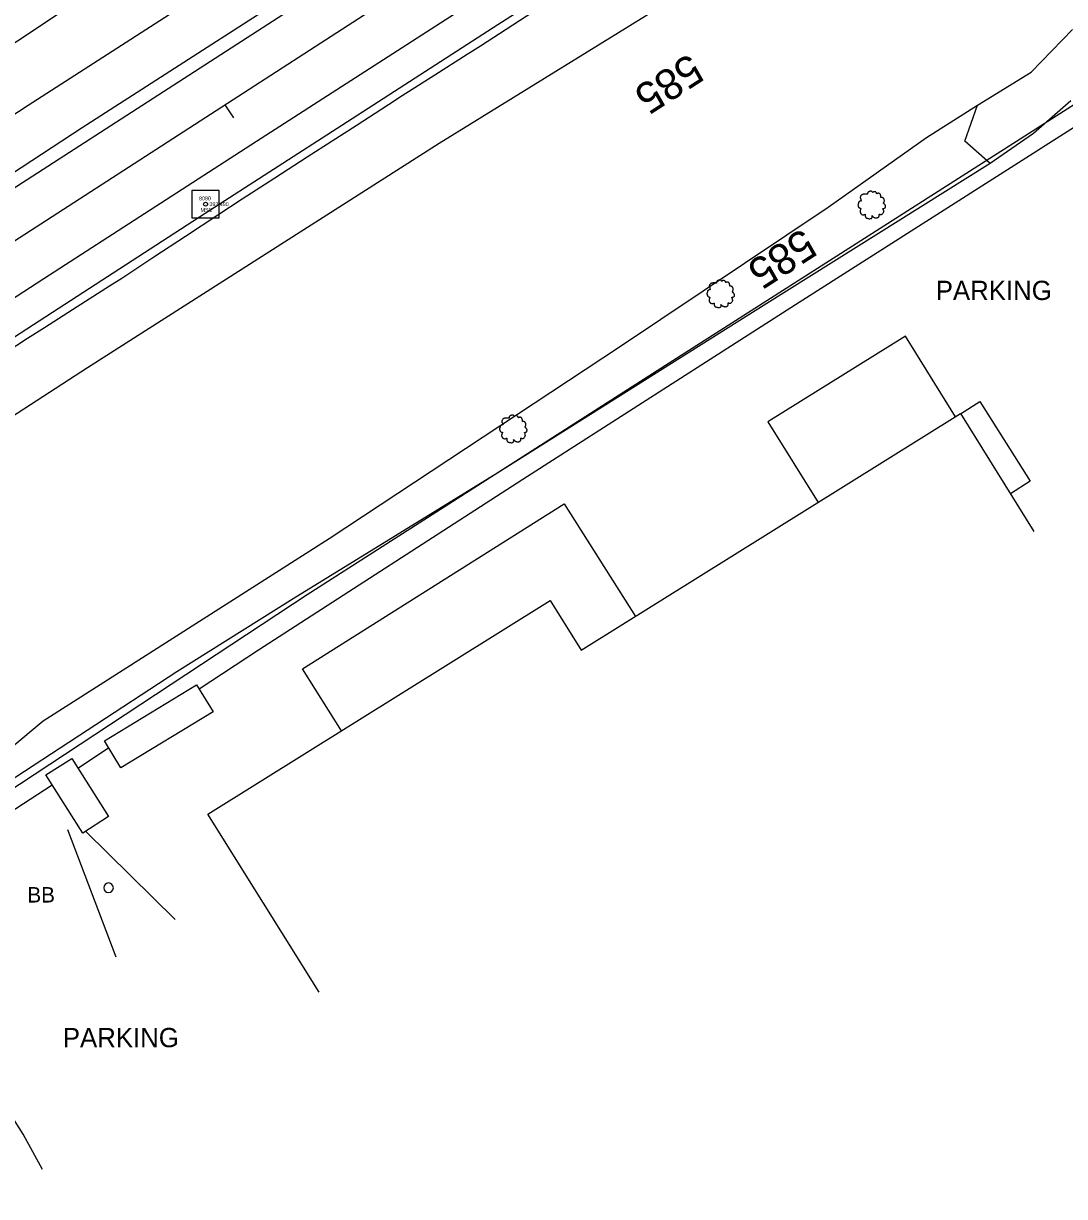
# Model space of a CAD drawing. Extents: x 1901471 to 1963503, y 756461 to 799997.
# Drawn here: x 1922896.9 to 1923166.9, y 768672.3 to 768976.5 of the extents above; entities that cross this region are included whole.
import ezdxf

# ---------------------------------------------------------------- set-up
doc = ezdxf.new("R2010")
doc.units = 0
for name, color, linetype in [('Default', 7, 'Continuous'), ('RD_DTM_BkLn1', 7, 'Continuous'), ('RD_EX_Bldg', 7, 'Continuous'), ('RD_EX_BldgApp', 7, 'Continuous'), ('RD_EX_Fence_Other', 7, 'Continuous'), ('RD_EX_H2O', 7, 'Continuous'), ('RD_EX_Road', 7, 'Continuous'), ('RD_EX_Road_txCode', 7, 'Continuous'), ('RD_EX_VEG', 7, 'Continuous'), ('RD_HC_Cl', 7, 'Continuous'), ('RD_HC_Data_Tic', 7, 'Continuous'), ('RD_HC_Survey', 7, 'Continuous'), ('RD_HC_TX_Sta50', 7, 'Continuous'), ('RD_HC_txCode', 7, 'Continuous'), ('RD_SMD_Locator', 7, 'Continuous')]:
    doc.layers.add(name, color=color, linetype=linetype)

# ---------------------------------------------------------------- blocks, each defined once
blk = doc.blocks.new('T2')
at = {"layer": 'RD_EX_VEG'}
for points in [[(0.05233333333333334, 7.213166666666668), (-0.24750000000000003, 7.238166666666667), (-0.5723333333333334, 7.138166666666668), (-0.8222500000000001, 7.038250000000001), (-1.0471666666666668, 6.963250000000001), (-1.2720833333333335, 6.863250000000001), (-1.5719166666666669, 6.688416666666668), (-1.7968333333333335, 6.488416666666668), (-1.9218333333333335, 6.2385833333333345), (-1.9718333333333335, 6.013666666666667), (-2.0217500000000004, 5.738833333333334), (-2.0217500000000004, 5.563833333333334), (-2.146666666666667, 5.538833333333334), (-2.296666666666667, 5.563833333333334), (-2.5465000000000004, 5.638833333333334), (-2.796416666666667, 5.638833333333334), (-3.0463333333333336, 5.638833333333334), (-3.3961666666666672, 5.613833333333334), (-3.7460000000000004, 5.613833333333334), (-4.020833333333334, 5.563833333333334), (-4.345750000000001, 5.513916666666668), (-4.720583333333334, 5.389000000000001), (-5.0704166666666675, 5.264000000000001), (-5.37025, 5.014083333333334), (-5.620166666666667, 4.539333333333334), (-5.745166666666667, 4.189500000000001), (-5.895083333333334, 3.9395833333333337), (-5.745166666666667, 3.489833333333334), (-5.570166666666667, 3.139916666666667), (-5.545250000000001, 2.9400000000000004), (-5.470250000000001, 2.5152500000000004), (-5.37025, 2.2903333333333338), (-5.245333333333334, 2.0903333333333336), (-5.320250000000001, 2.065416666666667), (-5.695166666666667, 2.015416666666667), (-5.995000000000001, 1.9155000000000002), (-6.419833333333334, 1.6905833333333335), (-6.644750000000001, 1.465666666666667), (-6.744750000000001, 1.1407500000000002), (-6.769666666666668, 0.7909166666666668), (-6.869583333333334, 0.5910833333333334), (-6.944583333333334, 0.3161666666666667), (-6.969583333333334, 0.2411666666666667), (-7.019583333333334, -0.08366666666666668), (-6.9195833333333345, -0.5335000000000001), (-6.894583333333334, -0.8833333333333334), (-6.769666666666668, -1.1082500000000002), (-6.619750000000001, -1.2830833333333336), (-6.444833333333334, -1.5330000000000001), (-6.045000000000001, -1.7579166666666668), (-5.7201666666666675, -1.8579166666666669), (-5.520250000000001, -1.8828333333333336), (-5.695166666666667, -2.382666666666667), (-5.745166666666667, -2.7325000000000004), (-5.870083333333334, -3.132333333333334), (-5.870083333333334, -3.2072500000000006), (-5.920000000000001, -3.682083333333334), (-5.770166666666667, -4.007000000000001), (-5.695166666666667, -4.38175), (-5.520250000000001, -4.606666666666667), (-5.245333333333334, -4.906583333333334), (-4.9205000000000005, -5.131416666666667), (-4.420666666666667, -5.256416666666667), (-4.020833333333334, -5.231416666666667), (-3.4460833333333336, -5.056500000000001), (-3.1962500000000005, -4.9815000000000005), (-3.2212500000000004, -5.156416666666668), (-3.1962500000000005, -5.531333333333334), (-3.1962500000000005, -5.956083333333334), (-3.0463333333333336, -6.280916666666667), (-2.946333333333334, -6.555833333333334), (-2.796416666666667, -6.805750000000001), (-2.4715000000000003, -7.030583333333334), (-2.07175, -7.1055833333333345), (-1.6469166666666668, -7.2555000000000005), (-1.1970833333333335, -7.330500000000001), (-0.6973333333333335, -7.355500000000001), (-0.09758333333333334, -7.205583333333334), (0.17725000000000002, -7.080583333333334), (0.27725000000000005, -6.905666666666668), (0.47716666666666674, -6.530833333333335), (0.4271666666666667, -6.3059166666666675), (0.4521666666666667, -5.706166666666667), (0.5520833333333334, -5.881166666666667), (0.7270833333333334, -6.231000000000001), (1.2268333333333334, -6.530833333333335), (1.626666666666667, -6.705750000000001), (2.101416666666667, -6.8557500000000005), (2.4013333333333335, -6.930666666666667), (2.8760833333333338, -6.8557500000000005), (3.2510000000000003, -6.780750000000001), (3.6257500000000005, -6.655750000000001), (3.9256666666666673, -6.380916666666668), (4.100583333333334, -6.106000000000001), (4.1505833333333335, -5.831166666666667), (4.2255, -5.456333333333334), (4.275500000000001, -5.281416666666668)], [(4.275500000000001, -5.281416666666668), (4.200583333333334, -5.106416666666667), (4.1505833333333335, -4.856583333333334), (4.2255, -4.881583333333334), (4.4004166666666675, -4.931583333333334), (4.675333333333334, -5.056500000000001), (4.900250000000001, -5.131416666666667), (5.225083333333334, -5.106416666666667), (5.500000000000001, -5.006500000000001), (5.949750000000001, -4.731583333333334), (6.224666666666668, -4.256833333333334), (6.499500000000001, -3.8570000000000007), (6.5745000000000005, -3.5321666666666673), (6.524500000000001, -3.3072500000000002), (6.499500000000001, -2.8075000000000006), (6.299583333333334, -2.5575833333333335), (6.249583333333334, -2.432666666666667), (6.1496666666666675, -2.0328333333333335), (6.224666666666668, -1.9828333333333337), (6.499500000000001, -1.9328333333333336), (6.874333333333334, -1.8079166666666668), (7.149250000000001, -1.6830000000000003), (7.374166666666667, -1.5080000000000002), (7.449083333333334, -1.2830833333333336), (7.424166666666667, -0.8833333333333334), (7.4740833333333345, -0.48350000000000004), (7.399166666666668, -0.3335), (7.299166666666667, -0.1836666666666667), (7.224166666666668, 0.016333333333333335), (7.074250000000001, 0.16616666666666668), (6.974333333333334, 0.3161666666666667), (6.874333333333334, 0.41608333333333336), (6.749416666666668, 0.5660833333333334), (6.5745000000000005, 0.6910000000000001), (6.424583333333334, 0.7410000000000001), (6.374583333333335, 0.8909166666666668), (6.524500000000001, 1.0908333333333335), (6.5745000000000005, 1.1907500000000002), (6.599416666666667, 1.4156666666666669), (6.824416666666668, 1.7655000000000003), (6.874333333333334, 2.1653333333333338), (6.824416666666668, 2.590166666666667), (6.774416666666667, 2.8650833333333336), (6.624416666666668, 3.139916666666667), (6.424583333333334, 3.3898333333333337), (6.299583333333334, 3.5647500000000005), (6.124666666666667, 3.689666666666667), (5.799833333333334, 3.814666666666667), (5.549916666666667, 3.864583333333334), (5.200083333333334, 3.864583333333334), (5.000166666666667, 3.9145833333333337), (5.025166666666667, 3.964583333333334), (5.025166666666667, 4.1145000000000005), (5.025166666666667, 4.389416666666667), (4.950166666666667, 4.839166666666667), (4.800250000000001, 5.339), (4.800250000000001, 5.364000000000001), (4.7002500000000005, 5.613833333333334), (4.475416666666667, 5.813750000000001), (4.3005, 5.913666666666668), (4.100583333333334, 6.038666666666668), (3.850666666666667, 6.063666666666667), (3.5508333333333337, 6.063666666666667), (3.2759166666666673, 6.013666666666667), (3.0760000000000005, 5.913666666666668), (2.9010833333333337, 5.788750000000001), (2.8260833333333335, 5.938666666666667), (2.726166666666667, 6.2385833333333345), (2.676166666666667, 6.3885000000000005), (2.52625, 6.563416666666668), (2.301416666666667, 6.7633333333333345), (1.8515000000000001, 6.888250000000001), (1.2268333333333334, 6.813333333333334), (0.9269166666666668, 6.613416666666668), (0.7770000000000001, 6.438500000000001), (0.7270833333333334, 6.563416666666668), (0.5270833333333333, 6.7633333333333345), (0.4271666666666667, 6.938250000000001), (0.25225000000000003, 7.063250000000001), (0.10233333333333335, 7.163166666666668), (0.0023333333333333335, 7.213166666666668)]]:
    blk.add_spline(points, degree=3, dxfattribs=at)
blk = doc.blocks.new('SIGNPOST')
at = {"layer": 'Default'}
for centre, start, end in [((7.776250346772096e-18, 0), 90.00000000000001, 270), ((-7.776250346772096e-18, 0), 270, 90)]:
    blk.add_arc(centre, 0.12700000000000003, start, end, dxfattribs=at)

msp = doc.modelspace()

# ---------------------------------------------------------------- linework, layer by layer
at = {"layer": 'RD_DTM_BkLn1'}
msp.add_lwpolyline([(1922889.5835223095, 768889.438377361), (1922897.9754221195, 768894.8764816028), (1922902.347212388, 768897.7094814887), (1922910.7834956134, 768903.0787502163), (1922919.2197788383, 768908.4480189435), (1922922.3769860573, 768910.4574220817), (1922930.7233246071, 768915.9653412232), (1922938.9399114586, 768921.3876345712), (1922947.2943311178, 768926.8831695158), (1922953.6544234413, 768931.0668364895), (1922962.0626890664, 768936.4798452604), (1922970.4709546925, 768941.8928540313), (1922974.766017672, 768944.6578967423), (1922983.161146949, 768950.0909136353), (1922991.5562762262, 768955.5239305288), (1922995.1192176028, 768957.8297342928), (1923003.5558379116, 768963.1983297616), (1923011.9924582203, 768968.5669252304), (1923015.421920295, 768970.7492439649), (1923023.8328768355, 768976.1569123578), (1923032.2438333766, 768981.5645807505)], dxfattribs=at)
at = {"layer": 'RD_EX_Bldg'}
for points in [[(1922944.7400000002, 768771.5000000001), (1923033.5100000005, 768826.9000000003), (1923041.5800000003, 768813.9700000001), (1923139.9200000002, 768875.3400000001), (1923158.9900000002, 768844.7800000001)], [(1922973.5900000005, 768725.2800000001), (1922944.7400000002, 768771.5000000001)], [(1922920.9200000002, 768734.4100000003), (1922908.4200000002, 768767.4300000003)], [(1922913.0000000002, 768767.05), (1922936.2200000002, 768744.1100000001)]]:
    msp.add_lwpolyline(points, dxfattribs=at)
for points in [[(1922917.89, 768790.4600000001), (1922941.8100000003, 768805.0100000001), (1922946.0600000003, 768798.0100000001), (1922922.1500000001, 768783.4700000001)], [(1922909.4200000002, 768785.8700000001), (1922918.9600000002, 768770.83), (1922912.2500000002, 768766.57), (1922902.7100000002, 768781.6200000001)]]:
    msp.add_lwpolyline(points, close=True, dxfattribs=at)
at = {"layer": 'RD_EX_BldgApp'}
for points in [[(1923139.9500000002, 768875.3), (1923144.9500000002, 768878.4700000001)], [(1923144.9500000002, 768878.4700000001), (1923158.0500000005, 768857.82), (1923152.89, 768854.55)]]:
    msp.add_lwpolyline(points, dxfattribs=at)
at = {"layer": 'RD_EX_Fence_Other'}
for points in [[(1922369.6800000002, 768618.7100000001), (1922344.4800000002, 768598.05), (1922383.4900000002, 768623.08), (1922455.2300000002, 768669.7100000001), (1922525.4400000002, 768714.9200000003), (1922608.1500000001, 768768.2100000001), (1922675.2300000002, 768811.4800000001), (1922702.2200000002, 768828.7500000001), (1922739.2000000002, 768852.6600000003), (1922793.6800000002, 768887.8600000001), (1922844.3200000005, 768920.1800000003), (1922898.14, 768955.3500000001), (1922952.8300000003, 768990.56), (1923013.8600000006, 769029.6600000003), (1923073.0000000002, 769068.1000000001), (1923135.1200000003, 769108.2200000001), (1923205.7600000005, 769153.6400000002)], [(1921110.7900000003, 767601.3900000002), (1921109.2600000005, 767622.0400000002), (1921196.1600000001, 767680.9100000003), (1921463.6600000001, 767858.3900000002), (1921595.6900000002, 767940.9200000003), (1921869.64, 768116.8), (1922122.4000000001, 768277.1500000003), (1922266.8400000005, 768373.7900000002), (1922394.4100000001, 768454.7500000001), (1922507.1200000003, 768527.4200000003), (1922756.1000000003, 768688.7700000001), (1922880.0600000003, 768768.9000000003), (1922970.5000000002, 768828.4600000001), (1923064.3800000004, 768888.4800000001), (1923170.7600000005, 768956.3500000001)]]:
    msp.add_lwpolyline(points, dxfattribs=at)
at = {"layer": 'RD_EX_H2O'}
for points in [[(1922021.3300000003, 768409.6100000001), (1922087.6300000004, 768450.3900000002), (1922155.8700000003, 768493.57), (1922219.2200000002, 768534.9400000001), (1922287.1300000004, 768577.31), (1922369.5700000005, 768631.8500000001), (1922439.0400000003, 768676.82), (1922516.7300000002, 768726.6400000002), (1922594.0800000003, 768777.1300000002), (1922666.1800000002, 768824.2100000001), (1922717.4500000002, 768857.3600000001), (1922775.3500000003, 768895.2100000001), (1922834.4300000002, 768933.5000000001), (1922896.2900000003, 768972.6500000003), (1922956.6600000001, 769012.9800000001), (1923019.6700000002, 769053.1500000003), (1923081.8400000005, 769090.5300000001), (1923108.4200000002, 769107.8700000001), (1923124.9500000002, 769118.6000000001)], [(1922208.2200000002, 768426.4800000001), (1922254.7300000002, 768459.6500000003), (1922293.5300000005, 768487.31), (1922356.1200000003, 768529.05), (1922430.6900000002, 768574.6300000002), (1922494.7400000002, 768615.6800000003), (1922562.6900000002, 768659.6100000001), (1922639.4900000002, 768709.4600000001), (1922712.2800000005, 768755.6400000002), (1922799.3100000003, 768813.1900000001), (1922913.4600000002, 768887.33), (1923004.6800000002, 768945.4300000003), (1923062.3400000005, 768981.0000000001), (1923132.1700000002, 769026.6500000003), (1923198.4500000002, 769070.1100000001)]]:
    msp.add_lwpolyline(points, dxfattribs=at)
at = {"layer": 'RD_EX_Road'}
for points in [[(1922083.2000000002, 768410.2600000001), (1922126.8000000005, 768438.4100000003), (1922184.9300000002, 768475.83), (1922279.9200000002, 768537.3), (1922343.6800000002, 768578.4900000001), (1922418.8500000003, 768626.9900000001), (1922478.4300000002, 768665.4800000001), (1922546.4600000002, 768709.4200000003), (1922620.6200000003, 768757.2500000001), (1922679.3000000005, 768795.1500000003), (1922758.89, 768846.5000000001), (1922809.9300000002, 768879.4800000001), (1922865.3100000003, 768915.1400000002), (1922929.0300000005, 768956.2300000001), (1922996.8800000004, 769000.0400000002), (1923059.1600000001, 769040.33), (1923126.3300000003, 769083.6400000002), (1923199.5100000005, 769130.9400000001)], [(1922066.7900000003, 768403.6700000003), (1922110.0500000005, 768431.5900000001), (1922149.6800000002, 768457.1500000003), (1922201.39, 768490.56), (1922251.4100000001, 768522.58), (1922304.0500000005, 768556.4800000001), (1922356.3000000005, 768590.2200000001), (1922404.3300000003, 768621.31), (1922459.89, 768657.08), (1922510.8800000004, 768690.0200000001), (1922569.4200000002, 768728.1500000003), (1922632.2900000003, 768768.7000000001), (1922677.8300000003, 768797.8800000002), (1922708.8300000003, 768817.8700000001), (1922761.8500000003, 768852.1000000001), (1922811.3300000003, 768883.81), (1922862.2900000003, 768916.9500000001), (1922912.1100000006, 768949.5100000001), (1922960.0500000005, 768980.2900000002), (1923013.2500000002, 769014.2800000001), (1923065.9200000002, 769048.3), (1923118.1500000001, 769082.1000000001), (1923173.5900000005, 769118.07)], [(1923178.2800000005, 769088.3900000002), (1923122.1700000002, 769052.3400000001), (1923066.6600000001, 769016.2700000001), (1923009.8800000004, 768979.6900000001), (1922957.3000000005, 768945.8700000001), (1922902.14, 768910.33), (1922846.4900000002, 768874.1500000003), (1922788.2300000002, 768836.3600000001), (1922733.9600000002, 768801.5000000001), (1922697.4700000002, 768778.0000000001), (1922648.2700000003, 768746.33), (1922589.7000000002, 768708.5100000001), (1922536.8000000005, 768674.2000000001), (1922485.7700000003, 768641.2400000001), (1922443.3500000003, 768613.8700000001), (1922398.8500000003, 768585.1700000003), (1922350.9200000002, 768554.2600000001), (1922300.6800000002, 768521.81), (1922246.7300000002, 768486.9500000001), (1922192.2700000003, 768451.8700000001), (1922144.9900000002, 768421.33)], [(1923192.3600000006, 769087.7400000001), (1923146.7800000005, 769058.2100000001), (1923104.4900000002, 769030.7800000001), (1923066.4200000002, 769006.0400000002), (1923018.7300000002, 768975.3500000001), (1922979.4800000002, 768950.07), (1922943.9800000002, 768927.2300000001), (1922904.4300000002, 768901.6000000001), (1922855.4800000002, 768869.8600000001), (1922815.0100000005, 768843.4800000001), (1922778.64, 768820.06), (1922736.7000000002, 768793.1100000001), (1922701.8500000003, 768770.5100000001), (1922616.2200000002, 768715.6600000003), (1922544.64, 768669.33), (1922488.4100000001, 768633.0900000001), (1922434.5900000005, 768598.3), (1922375.4600000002, 768560.2700000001), (1922317.1500000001, 768522.3500000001), (1922282.2200000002, 768500.08), (1922244.0500000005, 768475.3700000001), (1922195.0800000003, 768443.57), (1922157.0900000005, 768419.2200000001)], [(1922942.4300000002, 768803.9800000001), (1922957.8200000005, 768814.0400000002), (1923026.4200000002, 768858.3500000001), (1923097.1500000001, 768903.6400000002), (1923169.5100000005, 768949.7500000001), (1923199.0700000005, 768904.1900000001), (1923214.6700000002, 768880.81)], [(1923125.6900000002, 768895.3900000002), (1923090.0100000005, 768873.2400000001), (1923103.0000000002, 768852.3)], [(1923138.6300000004, 768874.5400000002), (1923125.6900000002, 768895.3900000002)], [(1922969.2500000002, 768809.1100000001), (1923037.1900000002, 768851.9800000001), (1923055.64, 768822.7400000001)], [(1922979.3500000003, 768793.1000000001), (1922969.2500000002, 768809.1100000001)], [(1922910.9700000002, 768783.4300000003), (1922918.9800000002, 768788.6600000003)], [(1922901.8200000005, 768679.3), (1922896.8000000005, 768688.4300000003), (1922871.9300000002, 768727.7500000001), (1922859.5000000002, 768748.8700000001), (1922860.1300000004, 768751.1700000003), (1922894.9000000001, 768772.9300000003), (1922904.3200000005, 768779.08)]]:
    msp.add_lwpolyline(points, dxfattribs=at)
at = {"layer": 'RD_EX_VEG'}
for points in [[(1923168.5700000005, 768956.4800000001), (1923158.9000000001, 768948.0200000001), (1923147.6300000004, 768940.2300000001), (1923141.0900000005, 768945.9700000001), (1923144.4100000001, 768955.3500000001), (1923158.2500000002, 768963.8900000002), (1923168.9800000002, 768974.9600000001)], [(1923147.6300000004, 768940.2300000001), (1923088.9900000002, 768903.5000000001), (1923019.9800000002, 768860.0000000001), (1922966.8800000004, 768827.2700000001), (1922936.6700000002, 768808.3600000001), (1922890.0600000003, 768777.9800000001), (1922885.1500000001, 768781.6600000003), (1922902.0000000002, 768795.6900000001), (1922976.1900000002, 768842.9400000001), (1923051.5200000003, 768892.6700000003), (1923105.6100000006, 768928.8600000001), (1923131.1000000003, 768946.9300000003), (1923144.4100000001, 768955.3500000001)]]:
    msp.add_lwpolyline(points, dxfattribs=at)
at = {"layer": 'RD_HC_Cl'}
msp.add_line((1925391.9794752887, 770532.94101177), (1917300.1886650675, 765307.3052403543), dxfattribs=at)
at = {"layer": 'RD_HC_Data_Tic'}
msp.add_line((1922949.159505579, 768955.3807761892), (1922951.3295157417, 768952.0205595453), dxfattribs=at)
at = {"layer": 'RD_HC_Survey'}
msp.add_lwpolyline([(1922947.6675339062, 768933.189533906), (1922940.5964660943, 768933.189533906), (1922940.5964660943, 768926.1184660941), (1922947.6675339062, 768926.1184660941)], close=True, dxfattribs=at)
msp.add_circle((1922944.1320000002, 768929.6540000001), 0.5000000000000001, dxfattribs=at)
at = {"layer": 'RD_SMD_Locator'}
msp.add_circle((1922944.1320000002, 768929.6540000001), 0.001, dxfattribs=at)

# ---------------------------------------------------------------- block references
at = {"layer": 'RD_EX_Bldg', "xscale": 9.84251968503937, "yscale": 9.84251968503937}
msp.add_blockref('SIGNPOST', (1922918.9500000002, 768752.3600000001), dxfattribs=at)
at = {"layer": 'RD_EX_VEG', "xscale": 0.4921259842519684, "yscale": 0.4921259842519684}
for p in [(1923116.8200000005, 768929.4900000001), (1923077.64, 768906.4700000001), (1923023.8400000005, 768871.4100000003)]:
    msp.add_blockref('T2', p, dxfattribs=at)

# ---------------------------------------------------------------- texts
at = {"layer": 'RD_EX_Road'}
for s, height, p in [('PARKING', 5.000000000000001, (1923133.5400000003, 768904.7900000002)), ('BB', 4.000000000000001, (1922897.9200000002, 768748.55)), ('PARKING', 5.000000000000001, (1922907.1000000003, 768711.0200000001))]:
    msp.add_text(s, height=height, dxfattribs=at).set_placement(p)
at = {"layer": 'RD_EX_Road_txCode'}
msp.add_text('393.490', height=1.0000000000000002, dxfattribs=at).set_placement((1922945.1320000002, 768929.1540000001))
at = {"layer": 'RD_HC_TX_Sta50'}
for rotation, p in [(212.84637793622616, (1923069.7127866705, 768968.9626007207)), (212.85416067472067, (1923099.0621906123, 768923.6239993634))]:
    msp.add_text('585', height=8.000000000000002, rotation=rotation, dxfattribs=at).set_placement(p)
at = {"layer": 'RD_HC_txCode'}
for s, p in [('8080', (1922942.423338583, 768930.6540000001)), ('MSC', (1922942.8170393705, 768927.6540000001))]:
    msp.add_text(s, height=1.0000000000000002, dxfattribs=at).set_placement(p)

doc.saveas('drawing.dxf')
